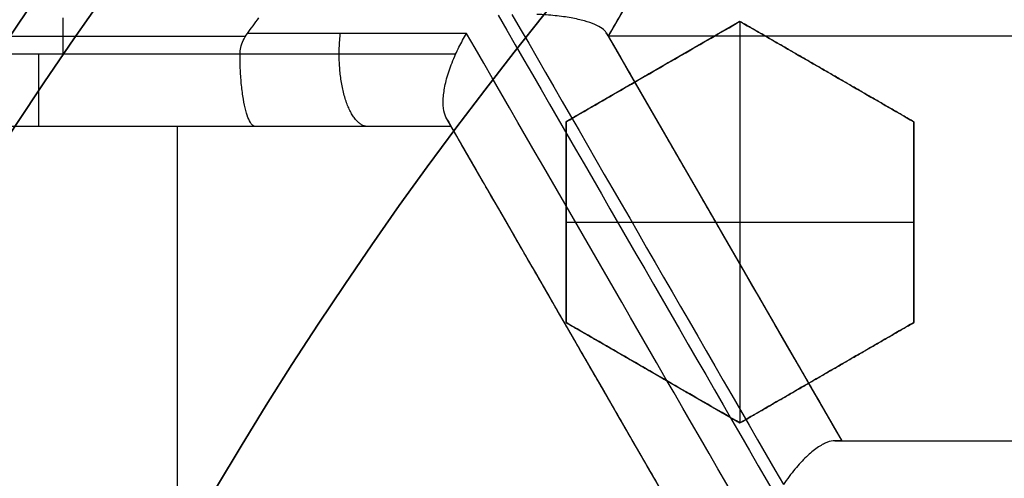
# Model space of a CAD drawing. Header units: centimetres. Extents: x -10 to 8.9, y -34.1 to -8.
# Tile 369 of 656: x -7.0509 to -6.915, y -32.9243 to -32.8609. Entities that reach past the tile are written whole.
import ezdxf

# ---------------------------------------------------------------- set-up
doc = ezdxf.new("R2010")
doc.units = ezdxf.units.CM
doc.layers.add('Default', color=7, linetype='Continuous', true_color=0x000000)

msp = doc.modelspace()

# ---------------------------------------------------------------- linework, layer by layer
at = {"layer": 'Default'}
for p, q in [((-6.937451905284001, -32.80734816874, -1.132337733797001), (-6.969701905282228, -32.86320680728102, -1.132337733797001)), ((-7.044920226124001, -32.86570680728, -1.195), (-7.044920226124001, -32.86070680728, -1.195)), ((-6.951500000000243, -32.86118791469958, 0.17425046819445), (-6.975500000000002, -32.87504432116, 0.17425046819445)), ((-6.951500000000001, -32.8611879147, 0.1625), (-6.951500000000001, -32.91661354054, 0.1625)), ((-6.927500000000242, -32.87504432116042, 0.1792034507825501), (-6.9515, -32.8611879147, 0.1792034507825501)), ((-7.070272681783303, -32.86320680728, -1.195), (-7.01974636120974, -32.86320680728, -1.195)), ((-6.840701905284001, -32.86320680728, -1.065), (-6.969701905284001, -32.86320680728, -1.065)), ((-6.969701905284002, -32.86320680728, -1.148201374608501), (-6.937451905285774, -32.91906544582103, -1.148201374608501)), ((-6.963500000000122, -32.86811611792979, 0.1625), (-6.963500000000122, -32.86811611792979, 0.1842653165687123)), ((-6.939500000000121, -32.86811611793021, 0.1625), (-6.939500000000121, -32.86811611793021, 0.19095632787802)), ((-6.991352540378, -32.87570680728, -1.130877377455), (-7.078272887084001, -32.87570680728, -1.130877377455)), ((-7.034812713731, -32.87570680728, -1.185), (-7.034812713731, -32.87570680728, -1.065)), ((-7.0292076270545, -32.87570680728, -1.065), (-7.0292076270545, -32.98742408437, -1.065)), ((-6.959102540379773, -32.93156544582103, -1.1477292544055), (-6.991352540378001, -32.87570680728, -1.1477292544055)), ((-6.9755, -32.87504432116, 0.1754644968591), (-6.9755, -32.90275713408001, 0.1754644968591)), ((-6.927500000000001, -32.87504432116, 0.182440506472), (-6.927500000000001, -32.90275713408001, 0.182440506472)), ((-6.9755, -32.88890072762, 0.1625), (-6.927500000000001, -32.88890072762, 0.1625)), ((-6.9755, -32.88890072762, 0.1854646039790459), (-6.9755, -32.88890072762, 0.1625)), ((-6.927500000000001, -32.88890072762, 0.1625), (-6.927500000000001, -32.88890072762, 0.1991856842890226)), ((-6.953709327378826, -32.89090676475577, -1.217619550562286), (-6.953709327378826, -32.89090676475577, -1.065)), ((-6.975533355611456, -32.90310643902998, -1.216509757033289), (-6.975533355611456, -32.90310643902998, -1.065)), ((-6.975499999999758, -32.90275713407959, 0.18048429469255), (-6.951499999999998, -32.91661354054, 0.18048429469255)), ((-6.951499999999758, -32.91661354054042, 0.182440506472), (-6.927499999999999, -32.90275713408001, 0.182440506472)), ((-6.963499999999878, -32.9096853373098, 0.1625), (-6.963499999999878, -32.9096853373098, 0.1934494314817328)), ((-6.939499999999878, -32.90968533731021, 0.1625), (-6.939499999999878, -32.90968533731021, 0.2004855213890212)), ((-6.937451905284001, -32.91906544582, -1.1608017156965), (-6.872951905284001, -32.91906544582, -1.1608017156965))]:
    msp.add_line(p, q, dxfattribs=at)
for centre, radius, start, end in [((-6.550000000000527, -33.20499999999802, -0.76), 0.774999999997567, 99.40564977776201, 224.0542772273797), ((-6.550000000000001, -33.20500000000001, -0.1612499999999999), 0.75, 105.2299037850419, 180), ((-6.550000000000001, -33.20500000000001, -1.24), 0.6400000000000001, 0, 180), ((-6.549999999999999, -33.20500000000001, 0.2), 0.6367740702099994, 0, 180), ((-6.550000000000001, -33.20500000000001, 0.1625), 0.6231698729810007, 0, 180), ((-6.550000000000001, -33.20500000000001, 0.17875), 0.6074999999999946, 0, 180), ((-6.550000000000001, -33.20500000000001, -1.230490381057), 0.6074999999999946, 0, 180), ((-6.550000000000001, -33.20500000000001, 0.45), 0.6000000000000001, 90, 270), ((-6.550000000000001, -33.20500000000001, 0.195), 0.55, 0, 180), ((-6.550000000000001, -33.20500000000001, 0.1782088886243), 0.55, 0, 180)]:
    msp.add_arc(centre, radius, start, end, dxfattribs=at)
at = {"layer": 'Default', "extrusion": (0, 0, -1)}
for centre, radius, start, end in [((6.550000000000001, -33.20500000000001, -0.2), 0.6367740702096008, 0, 180), ((6.550000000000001, -33.20500000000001, -0.1809807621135), 0.6125, 0, 180), ((6.550000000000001, -33.20500000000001, -0.195), 0.6075000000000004, 0, 180), ((6.550000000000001, -33.20500000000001, -0.1625), 0.6075, 0, 180), ((6.550000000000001, -33.20500000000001, 1.24), 0.6075, 0, 180), ((6.550000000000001, -33.20500000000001, 1.220980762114), 0.6075, 0, 180), ((6.550000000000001, -33.20500000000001, -0.35), 0.6000000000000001, 270, 90), ((6.550000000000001, -33.20500000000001, -0.4), 0.6000000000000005, 270, 90), ((6.550000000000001, -33.20500000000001, -0.18660444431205), 0.5499999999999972, 0, 180), ((6.550000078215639, -33.20499994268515, 1.194999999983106), 0.5809474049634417, 36.08196668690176, 36.34463225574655)]:
    msp.add_arc(centre, radius, start, end, dxfattribs=at)
at = {"layer": 'Default', "extrusion": (-0.8660254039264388, 0.4999999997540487, 2.802883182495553e-09)}
msp.add_arc((32.03137353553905, -0.1449999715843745, -10.39566449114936), 1.058188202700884, 261.8151867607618, 265.3301908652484, dxfattribs=at)
at = {"layer": 'Default', "extrusion": (-0.8660254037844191, 0.5000000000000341, 0)}
msp.add_arc((32.03137353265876, -0.145, -10.39566449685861), 1.058188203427, 261.8151867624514, 265.3301908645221, dxfattribs=at)
at = {"layer": 'Default', "extrusion": (-0.8660254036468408, -0.5000000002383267, 6.169894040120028e-10)}
msp.add_arc((25.48137352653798, -0.1450000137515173, 22.47924463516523), 1.182484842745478, 244.1315639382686, 248.1946493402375, dxfattribs=at)
at = {"layer": 'Default', "extrusion": (-0.8660255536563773, -0.4999997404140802, 1.324168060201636e-07)}
msp.add_arc((25.48138021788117, -0.1450029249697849, 22.47753466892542), 1.182630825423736, 244.1803327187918, 248.1510250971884, dxfattribs=at)
at = {"layer": 'Default', "extrusion": (0, 1, 0)}
for centre, radius, start, end in [((6.55000000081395, -0.1450000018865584, -32.86285560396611), 1.150190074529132, 292.4504404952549, 294.0918021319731), ((6.550000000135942, -0.1450000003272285, -32.87570680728), 1.140605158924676, 292.7646001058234, 294.2451674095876)]:
    msp.add_arc(centre, radius, start, end, dxfattribs=at)
at = {"layer": 'Default', "extrusion": (0.8660254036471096, 0.500000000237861, -6.15187373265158e-10)}
msp.add_arc((-25.48137352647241, -0.1450000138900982, -22.48428665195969), 1.181602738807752, 291.8224643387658, 295.889178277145, dxfattribs=at)
at = {"layer": 'Default', "extrusion": (-0.866025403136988, -0.5000000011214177, 2.893394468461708e-09)}
msp.add_arc((25.48137350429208, -0.1450000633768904, 22.46754233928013), 1.17263080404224, 244.4159726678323, 247.8904872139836, dxfattribs=at)
at = {"layer": 'Default', "extrusion": (-1, 0, 0)}
msp.add_arc((32.86570680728, -1.185, 7.048326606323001), 0.01000000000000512, 270, 0, dxfattribs=at)
at = {"layer": 'Default', "extrusion": (0.8660254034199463, 0.5000000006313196, -1.501963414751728e-09)}
msp.add_arc((-25.48137351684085, -0.1450000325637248, -22.49254232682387), 1.171756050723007, 292.1268904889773, 295.6421207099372, dxfattribs=at)
at = {"layer": 'Default', "extrusion": (0, -1, 0)}
for centre, radius, start, end in [((-6.550000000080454, -0.1450000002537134, 32.91906544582), 1.157566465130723, 250.3958558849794, 253.7999403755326), ((-6.550000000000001, -0.145, 32.91906544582), 1.157566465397, 250.3958558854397, 253.7999403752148)]:
    msp.add_arc(centre, radius, start, end, dxfattribs=at)
at = {"layer": 'Default'}
msp.add_open_spline([(-6.694977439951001, -32.39873070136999, -0.82), (-6.735720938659, -32.4060568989, -0.8191936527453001), (-6.816766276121, -32.42704210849, -0.8175407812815), (-6.913320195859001, -32.46869009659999, -0.8154445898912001), (-6.985690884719, -32.51033410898, -0.813793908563), (-7.037107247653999, -32.54538322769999, -0.8125793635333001), (-7.077243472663, -32.57743932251, -0.8115958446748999), (-7.107594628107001, -32.60459608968, -0.8108289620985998), (-7.131289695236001, -32.62743464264, -0.8102204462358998), (-7.155858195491, -32.65317042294, -0.8095613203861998), (-7.189625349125, -32.69203308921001, -0.8085870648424), (-7.228718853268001, -32.74404129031, -0.8073312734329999), (-7.269856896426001, -32.81132455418, -0.8057779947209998), (-7.292948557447, -32.85885977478, -0.8047262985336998), (-7.303321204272, -32.8831369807, -0.8041999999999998)], degree=3, knots=[0, 0, 0, 0, 1.244129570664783, 2.488259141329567, 3.110323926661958, 3.73238871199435, 4.354453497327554, 4.66548588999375, 4.976518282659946, 5.368684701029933, 5.760851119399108, 6.545183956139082, 7.329516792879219, 8.11384962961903, 8.11384962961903, 8.11384962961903, 8.11384962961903], dxfattribs=at)
for points, degree in [([(-6.937451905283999, -32.80734816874, -1.065), (-6.953576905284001, -32.83527748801, -1.065), (-6.969701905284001, -32.86320680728, -1.065)], 2), ([(-7.269642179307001, -32.81358746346, -0.82), (-7.279487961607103, -32.83327103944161, -0.8199999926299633), (-7.297511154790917, -32.87327300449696, -0.819999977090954), (-7.319640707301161, -32.93527934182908, -0.8199999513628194), (-7.336712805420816, -32.99891850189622, -0.8199999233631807), (-7.348607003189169, -33.06377393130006, -0.8199998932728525), (-7.355221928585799, -33.12938643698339, -0.8199998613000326), (-7.356527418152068, -33.19493271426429, -0.819999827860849), (-7.352600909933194, -33.2597045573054, -0.8199997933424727), (-7.343474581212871, -33.32349793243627, -0.819999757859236), (-7.329190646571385, -33.38652092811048, -0.8199997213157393), (-7.309617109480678, -33.44876686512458, -0.8199996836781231), (-7.284964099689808, -33.50924977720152, -0.8199996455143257), (-7.255558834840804, -33.56725719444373, -0.8199996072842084), (-7.221786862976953, -33.62225640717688, -0.819999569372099), (-7.183730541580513, -33.67428672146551, -0.8199995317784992), (-7.141344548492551, -33.7232884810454, -0.8199994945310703), (-7.09557043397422, -33.76828168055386, -0.8199994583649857), (-7.046466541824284, -33.80917938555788, -0.8199994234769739), (-6.994690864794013, -33.84552716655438, -0.8199993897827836), (-6.940255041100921, -33.87747145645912, -0.8199993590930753), (-6.883228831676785, -33.90493912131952, -0.8199993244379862), (-6.824213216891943, -33.9276263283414, -0.8199993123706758), (-6.76349442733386, -33.94542969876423, -0.8199992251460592), (-6.701581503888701, -33.95819754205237, -0.8199994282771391), (-6.659745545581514, -33.96331301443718, -0.819998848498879), (-6.638679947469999, -33.96504137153, -0.8199988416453)], 3), ([(-6.969966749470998, -32.86274808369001, -1.202657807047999), (-6.970082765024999, -32.86254713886, -1.20329083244), (-6.970469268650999, -32.86215070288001, -1.204525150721), (-6.971478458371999, -32.86160129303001, -1.206192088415), (-6.972914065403, -32.86110535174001, -1.207648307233), (-6.974760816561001, -32.86068651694, -1.208819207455), (-6.976967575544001, -32.8603719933, -1.209621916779), (-6.978645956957, -32.8602483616, -1.209861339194), (-6.979520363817, -32.86021280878, -1.209893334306)], 3), ([(-6.9515, -32.8611879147, 0.1625), (-6.9635, -32.86811611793, 0.1625), (-6.9755, -32.87504432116, 0.1625)], 2), ([(-6.9755, -32.87504432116, 0.1824152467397), (-6.972828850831, -32.87350213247, 0.1828395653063), (-6.967489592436, -32.8704195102, 0.1836711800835), (-6.959491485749, -32.86580180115, 0.1848665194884), (-6.954163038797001, -32.86272542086, 0.1856286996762), (-6.9515, -32.8611879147, 0.1860009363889)], 3), ([(-6.9515, -32.8611879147, 0.1860009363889), (-6.9515, -32.8611879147, 0.17425046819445), (-6.9515, -32.8611879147, 0.1625)], 2), ([(-6.927500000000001, -32.87504432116, 0.1625), (-6.939500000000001, -32.86811611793, 0.1625), (-6.9515, -32.8611879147, 0.1625)], 2), ([(-6.9515, -32.8611879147, 0.1860009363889), (-6.948779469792, -32.86275861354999, 0.1871248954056), (-6.943374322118, -32.86587927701, 0.1893572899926), (-6.935374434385, -32.87049801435, 0.1926592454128), (-6.930112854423, -32.87353578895, 0.194829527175), (-6.927500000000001, -32.87504432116, 0.1959069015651)], 3), ([(-7.020523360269, -32.86570680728, -1.195), (-7.020523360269, -32.86539874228, -1.195), (-7.020454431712, -32.86477654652, -1.195), (-7.020122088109, -32.86381607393, -1.195), (-7.019740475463, -32.86317542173, -1.195), (-7.019507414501, -32.86285560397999, -1.195)], 3), ([(-6.990751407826, -32.86570676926, -1.20784072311), (-6.990606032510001, -32.86538727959, -1.207901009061), (-6.990299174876, -32.86474764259, -1.207995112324), (-6.989792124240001, -32.86379107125, -1.208054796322), (-6.989427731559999, -32.86316496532, -1.208039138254), (-6.989239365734, -32.86285560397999, -1.208017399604)], 3), ([(-6.969701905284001, -32.86320680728, -1.199675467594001), (-6.969701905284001, -32.86320680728, -1.200015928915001), (-6.96972174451, -32.86317244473, -1.200690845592), (-6.969810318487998, -32.86301903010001, -1.201688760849), (-6.969908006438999, -32.86284982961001, -1.202337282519), (-6.969966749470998, -32.86274808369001, -1.202657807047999)], 3), ([(-6.969701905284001, -32.86320680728, -1.065), (-6.953576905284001, -32.89113612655, -1.065), (-6.937451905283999, -32.91906544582, -1.065)], 2), ([(-6.969701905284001, -32.86320680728, -1.065), (-6.969701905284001, -32.86320680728, -1.132337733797), (-6.969701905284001, -32.86320680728, -1.199675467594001)], 2), ([(-7.020523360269, -32.86570680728, -1.195), (-7.0462149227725, -32.86570680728, -1.195), (-7.071906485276, -32.86570680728, -1.195)], 2), ([(-7.018380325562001, -32.87570680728, -1.185), (-7.018543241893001, -32.87570680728, -1.18575847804), (-7.018867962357, -32.87553286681, -1.187271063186), (-7.019326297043, -32.874778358, -1.189408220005), (-7.019739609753, -32.87355192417, -1.191337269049), (-7.020077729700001, -32.87195246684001, -1.192916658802), (-7.020332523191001, -32.8700342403, -1.19410758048), (-7.020488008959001, -32.86792640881, -1.194834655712), (-7.020523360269, -32.86644608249, -1.195), (-7.020523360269, -32.86570680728, -1.195)], 3), ([(-6.991964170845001, -32.87464743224, -1.201355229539), (-6.992143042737, -32.87433761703, -1.201950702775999), (-6.992413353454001, -32.87358060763, -1.203125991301), (-6.992517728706, -32.87205990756, -1.20475098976), (-6.992289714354, -32.87018475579, -1.206155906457), (-6.991721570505, -32.86805415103, -1.207232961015), (-6.991112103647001, -32.86649946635, -1.207691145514), (-6.990751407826, -32.86570676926, -1.20784072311)], 3), ([(-6.991964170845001, -32.87464743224, -1.201355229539), (-6.991835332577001, -32.87487058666, -1.200926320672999), (-6.991615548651, -32.87525126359, -1.200016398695), (-6.991403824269, -32.87561798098, -1.198477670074), (-6.991352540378, -32.87570680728, -1.197347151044), (-6.991352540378, -32.87570680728, -1.19675475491)], 3), ([(-6.991352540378, -32.87570680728, -1.065), (-7.034812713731, -32.87570680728, -1.065), (-7.078272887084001, -32.87570680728, -1.065)], 2), ([(-7.018380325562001, -32.87570680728, -1.185), (-7.048326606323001, -32.87570680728, -1.185), (-7.078272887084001, -32.87570680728, -1.185)], 2), ([(-6.991352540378, -32.87570680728, -1.065), (-6.991352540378, -32.87570680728, -1.130877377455), (-6.991352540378, -32.87570680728, -1.19675475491)], 2), ([(-6.959102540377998, -32.93156544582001, -1.065), (-6.975227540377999, -32.90363612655, -1.065), (-6.991352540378, -32.87570680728, -1.065)], 2), ([(-6.9755, -32.87504432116, 0.1625), (-6.9755, -32.88890072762, 0.1625), (-6.9755, -32.90275713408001, 0.1625)], 2), ([(-6.9755, -32.90275713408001, 0.1884289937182), (-6.9755, -32.89971797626, 0.187788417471), (-6.9755, -32.89361303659, 0.1864888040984), (-6.9755, -32.88438046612, 0.1844852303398), (-6.9755, -32.87816578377, 0.1831114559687), (-6.9755, -32.87504432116, 0.1824152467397)], 3), ([(-6.9755, -32.87504432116, 0.1824152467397), (-6.9755, -32.87504432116, 0.17245762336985), (-6.9755, -32.87504432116, 0.1625)], 2), ([(-6.927500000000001, -32.90275713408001, 0.1625), (-6.927500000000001, -32.88890072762, 0.1625), (-6.927500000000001, -32.87504432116, 0.1625)], 2), ([(-6.927500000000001, -32.87504432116, 0.1959069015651), (-6.927500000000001, -32.87504432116, 0.17920345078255), (-6.927500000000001, -32.87504432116, 0.1625)], 2), ([(-6.927500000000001, -32.87504432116, 0.1959069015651), (-6.927500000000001, -32.87818241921, 0.1966585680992), (-6.927500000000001, -32.88441927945, 0.1981403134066), (-6.927500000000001, -32.89365031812, 0.2002967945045), (-6.927500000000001, -32.89973395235, 0.2016932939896), (-6.927500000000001, -32.90275713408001, 0.202381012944)], 3), ([(-6.9755, -32.90275713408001, 0.1625), (-6.9635, -32.90968533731, 0.1625), (-6.9515, -32.91661354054, 0.1625)], 2), ([(-6.9515, -32.91661354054, 0.1984685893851), (-6.954132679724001, -32.91509356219, 0.1973675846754), (-6.959420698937, -32.91204052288, 0.1951558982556), (-6.967420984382, -32.90742155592, 0.1918092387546), (-6.972799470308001, -32.90431628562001, 0.1895589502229), (-6.9755, -32.90275713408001, 0.1884289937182)], 3), ([(-6.9755, -32.90275713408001, 0.1884289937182), (-6.9755, -32.90275713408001, 0.1754644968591), (-6.9755, -32.90275713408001, 0.1625)], 2), ([(-6.9515, -32.91661354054, 0.1625), (-6.939500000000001, -32.90968533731, 0.1625), (-6.927500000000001, -32.90275713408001, 0.1625)], 2), ([(-6.927500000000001, -32.90275713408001, 0.202381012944), (-6.930160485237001, -32.90429316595, 0.2019745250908), (-6.935485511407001, -32.90736757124, 0.2011424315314), (-6.943482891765, -32.91198486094, 0.1998382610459), (-6.948825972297, -32.91506968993, 0.1989312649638), (-6.9515, -32.91661354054, 0.1984685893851)], 3), ([(-6.927500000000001, -32.90275713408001, 0.1625), (-6.927500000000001, -32.90275713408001, 0.182440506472), (-6.927500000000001, -32.90275713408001, 0.202381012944)], 2), ([(-6.9515, -32.91661354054, 0.1984685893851), (-6.9515, -32.91661354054, 0.18048429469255), (-6.9515, -32.91661354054, 0.1625)], 2), ([(-6.938386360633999, -32.91906544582, -1.235466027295), (-6.938714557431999, -32.91906544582, -1.236114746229), (-6.939457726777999, -32.9192223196, -1.237406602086), (-6.94079758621, -32.91996062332, -1.239221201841), (-6.942313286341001, -32.92121492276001, -1.240800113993), (-6.943905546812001, -32.92292959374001, -1.242009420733), (-6.944977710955, -32.92435444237, -1.242517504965), (-6.945500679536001, -32.92512461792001, -1.242680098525)], 3), ([(-6.937451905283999, -32.91906544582, -1.231402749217), (-6.937451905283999, -32.91906544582, -1.231913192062), (-6.937528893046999, -32.91906544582, -1.232894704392), (-6.937850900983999, -32.91906544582, -1.23425329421), (-6.938188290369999, -32.91906544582, -1.235074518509), (-6.938386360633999, -32.91906544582, -1.235466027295)], 3), ([(-6.937451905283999, -32.91906544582, -1.065), (-6.905201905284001, -32.91906544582, -1.065), (-6.872951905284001, -32.91906544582, -1.065)], 2), ([(-6.937451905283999, -32.91906544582, -1.065), (-6.937451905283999, -32.91906544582, -1.1482013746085), (-6.937451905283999, -32.91906544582, -1.231402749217)], 2)]:
    msp.add_open_spline(points, degree=degree, dxfattribs=at)
for points, weights in [([(-7.006829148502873, -32.86570680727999, -1.201030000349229), (-7.006829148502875, -32.86425099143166, -1.201030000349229), (-7.006664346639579, -32.86285560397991, -1.200649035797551)], [0.9999054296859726, 0.9430384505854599, 0.9082556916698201]), ([(-6.990751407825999, -32.86570676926, -1.20784072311), (-7.005727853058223, -32.86570678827, -1.201630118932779), (-7.020523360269, -32.86570680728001, -1.195)], [0.9999630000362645, 0.9998560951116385, 0.9999477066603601]), ([(-7.002858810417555, -32.87570680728, -1.191851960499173), (-7.006829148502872, -32.87570680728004, -1.201030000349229), (-7.006829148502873, -32.86570680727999, -1.201030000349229)], [0.9999054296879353, 0.7070399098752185, 0.9999054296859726]), ([(-6.994287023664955, -32.87570680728, -1.195518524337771), (-7.006394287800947, -32.87570680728, -1.190398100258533), (-7.018380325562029, -32.87570680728, -1.185000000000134)], [0.9999221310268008, 0.9998750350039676, 0.9999607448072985])]:
    msp.add_rational_spline(points, weights, degree=2, dxfattribs=at)

doc.saveas('drawing.dxf')
